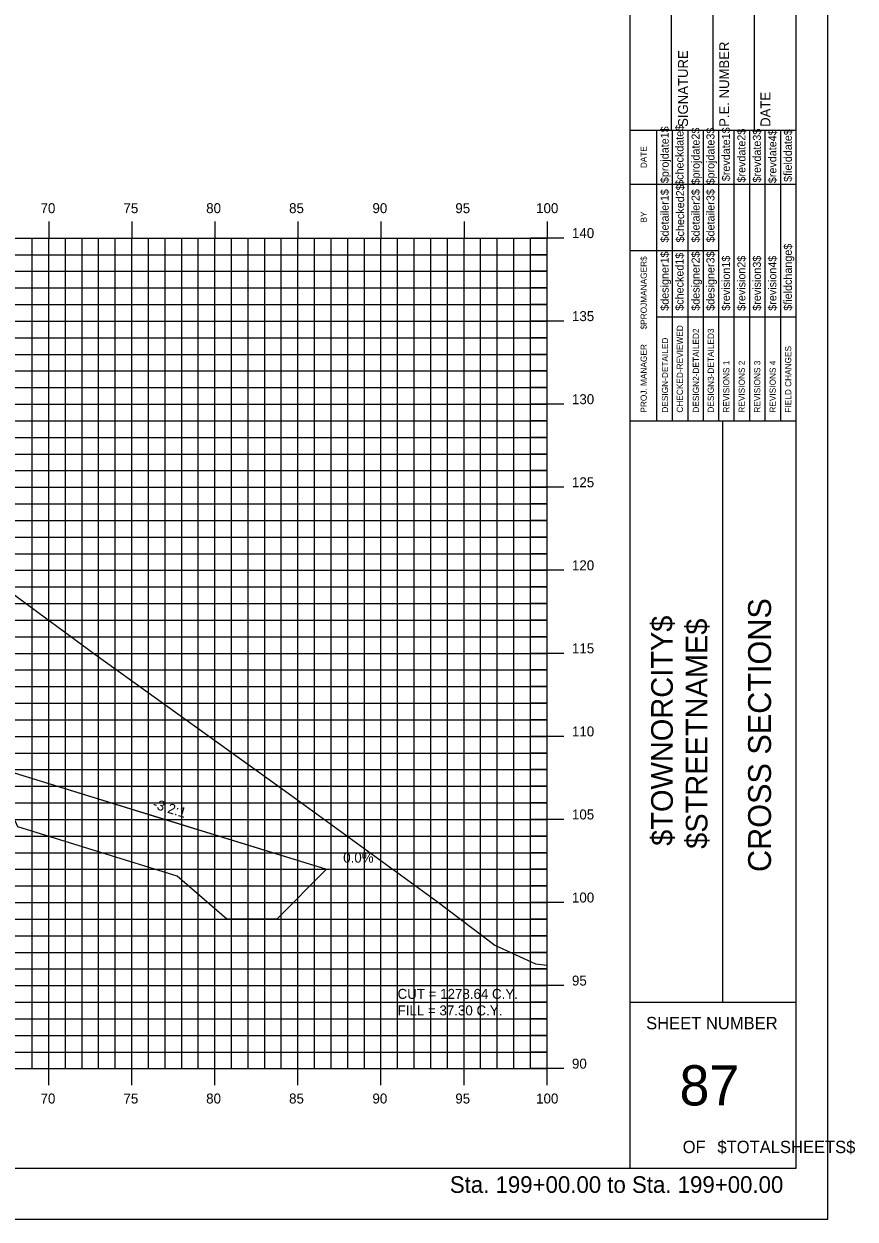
# Model space of a CAD drawing. Extents: x 850598 to 870284, y 366541 to 366651.
# Drawn here: x 864911.8 to 864961.9, y 366541.2 to 366613.1 of the extents above; entities that cross this region are included whole.
import ezdxf

# ---------------------------------------------------------------- set-up
doc = ezdxf.new("R2010")
doc.units = 0
for name, color, linetype in [('ANNOTATION', 7, 'Continuous'), ('BORDER', 7, 'Continuous'), ('D_Drainage_RipRap', 7, 'Continuous'), ('D_Roadway_Centerline', 7, 'Continuous'), ('D_Roadway_SlopeLines', 7, 'Continuous'), ('D_Text_Standard', 7, 'Continuous'), ('H_V ANNOTATION', 7, 'Continuous'), ('HIGHWAY_TITLE', 7, 'Continuous'), ('MAJOR', 7, 'Continuous'), ('MINOR', 7, 'Continuous'), ('PLOT BOUNDARY', 7, 'Continuous'), ('S_Roadway_Centerline', 7, 'Continuous')]:
    doc.layers.add(name, color=color, linetype=linetype)

msp = doc.modelspace()

# ---------------------------------------------------------------- linework, layer by layer
at = {"layer": 'BORDER'}
for p, q in [((864948.316, 366544.225), (864948.316, 366649.225)), ((864958.316, 366544.225), (864958.316, 366649.225)), ((864950.816, 366606.728), (864950.816, 366615.376)), ((864953.316, 366606.728), (864953.316, 366615.376)), ((864955.816, 366606.728), (864955.816, 366615.376)), ((864948.316, 366606.728), (864958.316, 366606.728)), ((864948.316, 366589.228), (864958.316, 366589.228)), ((864953.907, 366554.228), (864953.907, 366589.228)), ((864948.316, 366554.228), (864958.316, 366554.228)), ((864798.316, 366544.225), (864958.316, 366544.225))]:
    msp.add_line(p, q, dxfattribs=at)
for points in [[(864949.931, 366603.478), (864949.931, 366606.728)], [(864950.864, 366589.231), (864950.864, 366606.728)], [(864951.795, 366606.728), (864951.795, 366589.231)], [(864952.727, 366589.231), (864952.727, 366606.728)], [(864953.659, 366589.231), (864953.659, 366606.728)], [(864954.59, 366589.231), (864954.59, 366606.728)], [(864955.522, 366589.231), (864955.522, 366606.728)], [(864956.454, 366589.231), (864956.454, 366606.728)], [(864957.385, 366589.231), (864957.385, 366606.728)], [(864949.932, 366589.231), (864949.932, 366606.022)], [(864948.316, 366603.478), (864958.316, 366603.478)], [(864948.316, 366599.478), (864949.932, 366599.478)], [(864949.931, 366599.478), (864953.658, 366599.478)], [(864949.931, 366595.478), (864958.316, 366595.478)]]:
    msp.add_lwpolyline(points, dxfattribs=at)
at = {"layer": 'D_Drainage_RipRap'}
msp.add_lwpolyline([(864910.592, 366568.225), (864920.176, 366565.268), (864930.038, 366562.225), (864927.038, 366559.225), (864924.038, 366559.225), (864921.038, 366561.818), (864911.454, 366564.775), (864910.592, 366566.725), (864866.316, 366580.387), (864866.316, 366581.887)], close=True, dxfattribs=at)
at = {"layer": 'D_Roadway_Centerline'}
msp.add_lwpolyline([(864803.316, 366591.014), (864822.271, 366584.696), (864825.316, 366582.037), (864825.771, 366584.486), (864825.861, 366584.487), (864825.939, 366584.441), (864826.309, 366584.054), (864826.316, 366583.887), (864832.316, 366584.247), (864843.316, 366584.577), (864854.316, 366584.247), (864858.316, 366584.007), (864860.316, 366583.887), (864866.316, 366581.887), (864910.592, 366568.225), (864920.176, 366565.268), (864930.038, 366562.225), (864934.038, 366562.225)], dxfattribs=at)
at = {"layer": 'D_Roadway_SlopeLines'}
msp.add_lwpolyline([(864866.316, 366581.887), (864930.038, 366562.225), (864930.038, 366562.225)], dxfattribs=at)
at = {"layer": 'MAJOR'}
for p, q in [((864913.316, 366601.227), (864913.316, 366600.225)), ((864913.316, 366601.227), (864913.316, 366600.225)), ((864918.316, 366601.227), (864918.316, 366600.225)), ((864918.316, 366601.227), (864918.316, 366600.225)), ((864923.316, 366601.227), (864923.316, 366600.225)), ((864923.316, 366601.227), (864923.316, 366600.225)), ((864928.316, 366601.227), (864928.316, 366600.225)), ((864928.316, 366601.227), (864928.316, 366600.225)), ((864933.316, 366601.227), (864933.316, 366600.225)), ((864933.316, 366601.227), (864933.316, 366600.225)), ((864938.316, 366601.227), (864938.316, 366600.225)), ((864938.316, 366601.227), (864938.316, 366600.225)), ((864943.316, 366601.227), (864943.316, 366600.225)), ((864943.316, 366601.227), (864943.316, 366600.225)), ((864803.316, 366600.225), (864943.316, 366600.225)), ((864803.316, 366600.225), (864943.316, 366600.225)), ((864803.316, 366600.225), (864943.316, 366600.225)), ((864803.316, 366600.225), (864943.316, 366600.225)), ((864913.316, 366550.225), (864913.316, 366600.225)), ((864913.316, 366550.225), (864913.316, 366600.225)), ((864918.316, 366550.225), (864918.316, 366600.225)), ((864918.316, 366550.225), (864918.316, 366600.225)), ((864923.316, 366550.225), (864923.316, 366600.225)), ((864923.316, 366550.225), (864923.316, 366600.225)), ((864928.316, 366550.225), (864928.316, 366600.225)), ((864928.316, 366550.225), (864928.316, 366600.225)), ((864933.316, 366550.225), (864933.316, 366600.225)), ((864933.316, 366550.225), (864933.316, 366600.225)), ((864938.316, 366550.225), (864938.316, 366600.225)), ((864938.316, 366550.225), (864938.316, 366600.225)), ((864944.318, 366600.225), (864942.314, 366600.225)), ((864944.318, 366600.225), (864942.314, 366600.225)), ((864943.316, 366550.225), (864943.316, 366600.225)), ((864943.316, 366550.225), (864943.316, 366600.225)), ((864943.316, 366550.225), (864943.316, 366600.225)), ((864943.316, 366550.225), (864943.316, 366600.225)), ((864803.316, 366595.225), (864943.316, 366595.225)), ((864803.316, 366595.225), (864943.316, 366595.225)), ((864944.318, 366595.225), (864942.314, 366595.225)), ((864944.318, 366595.225), (864942.314, 366595.225)), ((864803.316, 366590.225), (864943.316, 366590.225)), ((864803.316, 366590.225), (864943.316, 366590.225)), ((864944.318, 366590.225), (864942.314, 366590.225)), ((864944.318, 366590.225), (864942.314, 366590.225)), ((864803.316, 366585.225), (864943.316, 366585.225)), ((864803.316, 366585.225), (864943.316, 366585.225)), ((864944.318, 366585.225), (864942.314, 366585.225)), ((864944.318, 366585.225), (864942.314, 366585.225)), ((864803.316, 366580.225), (864943.316, 366580.225)), ((864803.316, 366580.225), (864943.316, 366580.225)), ((864944.318, 366580.225), (864942.314, 366580.225)), ((864944.318, 366580.225), (864942.314, 366580.225)), ((864803.316, 366575.225), (864943.316, 366575.225)), ((864803.316, 366575.225), (864943.316, 366575.225)), ((864944.318, 366575.225), (864942.314, 366575.225)), ((864944.318, 366575.225), (864942.314, 366575.225)), ((864803.316, 366570.225), (864943.316, 366570.225)), ((864803.316, 366570.225), (864943.316, 366570.225)), ((864944.318, 366570.225), (864942.314, 366570.225)), ((864944.318, 366570.225), (864942.314, 366570.225)), ((864803.316, 366565.225), (864943.316, 366565.225)), ((864803.316, 366565.225), (864943.316, 366565.225)), ((864944.318, 366565.225), (864942.314, 366565.225)), ((864944.318, 366565.225), (864942.314, 366565.225)), ((864803.316, 366560.225), (864943.316, 366560.225)), ((864803.316, 366560.225), (864943.316, 366560.225)), ((864944.318, 366560.225), (864942.314, 366560.225)), ((864944.318, 366560.225), (864942.314, 366560.225)), ((864803.316, 366555.225), (864943.316, 366555.225)), ((864803.316, 366555.225), (864943.316, 366555.225)), ((864944.318, 366555.225), (864942.314, 366555.225)), ((864944.318, 366555.225), (864942.314, 366555.225)), ((864803.316, 366550.225), (864943.316, 366550.225)), ((864803.316, 366550.225), (864943.316, 366550.225)), ((864803.316, 366550.225), (864943.316, 366550.225)), ((864803.316, 366550.225), (864943.316, 366550.225)), ((864913.316, 366549.223), (864913.316, 366550.225)), ((864913.316, 366549.223), (864913.316, 366550.225)), ((864918.316, 366549.223), (864918.316, 366550.225)), ((864918.316, 366549.223), (864918.316, 366550.225)), ((864923.316, 366549.223), (864923.316, 366550.225)), ((864923.316, 366549.223), (864923.316, 366550.225)), ((864928.316, 366549.223), (864928.316, 366550.225)), ((864928.316, 366549.223), (864928.316, 366550.225)), ((864933.316, 366549.223), (864933.316, 366550.225)), ((864933.316, 366549.223), (864933.316, 366550.225)), ((864938.316, 366549.223), (864938.316, 366550.225)), ((864938.316, 366549.223), (864938.316, 366550.225)), ((864944.318, 366550.225), (864942.314, 366550.225)), ((864944.318, 366550.225), (864942.314, 366550.225)), ((864943.316, 366549.223), (864943.316, 366550.225)), ((864943.316, 366549.223), (864943.316, 366550.225))]:
    msp.add_line(p, q, dxfattribs=at)
at = {"layer": 'MINOR'}
for p, q in [((864912.316, 366550.225), (864912.316, 366600.225)), ((864912.316, 366550.225), (864912.316, 366600.225)), ((864914.316, 366550.225), (864914.316, 366600.225)), ((864914.316, 366550.225), (864914.316, 366600.225)), ((864915.316, 366550.225), (864915.316, 366600.225)), ((864915.316, 366550.225), (864915.316, 366600.225)), ((864916.316, 366550.225), (864916.316, 366600.225)), ((864916.316, 366550.225), (864916.316, 366600.225)), ((864917.316, 366550.225), (864917.316, 366600.225)), ((864917.316, 366550.225), (864917.316, 366600.225)), ((864919.316, 366550.225), (864919.316, 366600.225)), ((864919.316, 366550.225), (864919.316, 366600.225)), ((864920.316, 366550.225), (864920.316, 366600.225)), ((864920.316, 366550.225), (864920.316, 366600.225)), ((864921.316, 366550.225), (864921.316, 366600.225)), ((864921.316, 366550.225), (864921.316, 366600.225)), ((864922.316, 366550.225), (864922.316, 366600.225)), ((864922.316, 366550.225), (864922.316, 366600.225)), ((864924.316, 366550.225), (864924.316, 366600.225)), ((864924.316, 366550.225), (864924.316, 366600.225)), ((864925.316, 366550.225), (864925.316, 366600.225)), ((864925.316, 366550.225), (864925.316, 366600.225)), ((864926.316, 366550.225), (864926.316, 366600.225)), ((864926.316, 366550.225), (864926.316, 366600.225)), ((864927.316, 366550.225), (864927.316, 366600.225)), ((864927.316, 366550.225), (864927.316, 366600.225)), ((864929.316, 366550.225), (864929.316, 366600.225)), ((864929.316, 366550.225), (864929.316, 366600.225)), ((864930.316, 366550.225), (864930.316, 366600.225)), ((864930.316, 366550.225), (864930.316, 366600.225)), ((864931.316, 366550.225), (864931.316, 366600.225)), ((864931.316, 366550.225), (864931.316, 366600.225)), ((864932.316, 366550.225), (864932.316, 366600.225)), ((864932.316, 366550.225), (864932.316, 366600.225)), ((864934.316, 366550.225), (864934.316, 366600.225)), ((864934.316, 366550.225), (864934.316, 366600.225)), ((864935.316, 366550.225), (864935.316, 366600.225)), ((864935.316, 366550.225), (864935.316, 366600.225)), ((864936.316, 366550.225), (864936.316, 366600.225)), ((864936.316, 366550.225), (864936.316, 366600.225)), ((864937.316, 366550.225), (864937.316, 366600.225)), ((864937.316, 366550.225), (864937.316, 366600.225)), ((864939.316, 366550.225), (864939.316, 366600.225)), ((864939.316, 366550.225), (864939.316, 366600.225)), ((864940.316, 366550.225), (864940.316, 366600.225)), ((864940.316, 366550.225), (864940.316, 366600.225)), ((864941.316, 366550.225), (864941.316, 366600.225)), ((864941.316, 366550.225), (864941.316, 366600.225)), ((864942.316, 366550.225), (864942.316, 366600.225)), ((864942.316, 366550.225), (864942.316, 366600.225)), ((864803.316, 366599.225), (864943.316, 366599.225)), ((864803.316, 366599.225), (864943.316, 366599.225)), ((864943.316, 366599.225), (864942.314, 366599.225)), ((864943.316, 366599.225), (864942.314, 366599.225)), ((864803.316, 366598.225), (864943.316, 366598.225)), ((864803.316, 366598.225), (864943.316, 366598.225)), ((864943.316, 366598.225), (864942.314, 366598.225)), ((864943.316, 366598.225), (864942.314, 366598.225)), ((864803.316, 366597.225), (864943.316, 366597.225)), ((864803.316, 366597.225), (864943.316, 366597.225)), ((864943.316, 366597.225), (864942.314, 366597.225)), ((864943.316, 366597.225), (864942.314, 366597.225)), ((864803.316, 366596.225), (864943.316, 366596.225)), ((864803.316, 366596.225), (864943.316, 366596.225)), ((864943.316, 366596.225), (864942.314, 366596.225)), ((864943.316, 366596.225), (864942.314, 366596.225)), ((864803.316, 366594.225), (864943.316, 366594.225)), ((864803.316, 366594.225), (864943.316, 366594.225)), ((864943.316, 366594.225), (864942.314, 366594.225)), ((864943.316, 366594.225), (864942.314, 366594.225)), ((864803.316, 366593.225), (864943.316, 366593.225)), ((864803.316, 366593.225), (864943.316, 366593.225)), ((864943.316, 366593.225), (864942.314, 366593.225)), ((864943.316, 366593.225), (864942.314, 366593.225)), ((864803.316, 366592.225), (864943.316, 366592.225)), ((864803.316, 366592.225), (864943.316, 366592.225)), ((864943.316, 366592.225), (864942.314, 366592.225)), ((864943.316, 366592.225), (864942.314, 366592.225)), ((864803.316, 366591.225), (864943.316, 366591.225)), ((864803.316, 366591.225), (864943.316, 366591.225)), ((864943.316, 366591.225), (864942.314, 366591.225)), ((864943.316, 366591.225), (864942.314, 366591.225)), ((864803.316, 366589.225), (864943.316, 366589.225)), ((864803.316, 366589.225), (864943.316, 366589.225)), ((864943.316, 366589.225), (864942.314, 366589.225)), ((864943.316, 366589.225), (864942.314, 366589.225)), ((864803.316, 366588.225), (864943.316, 366588.225)), ((864803.316, 366588.225), (864943.316, 366588.225)), ((864943.316, 366588.225), (864942.314, 366588.225)), ((864943.316, 366588.225), (864942.314, 366588.225)), ((864803.316, 366587.225), (864943.316, 366587.225)), ((864803.316, 366587.225), (864943.316, 366587.225)), ((864943.316, 366587.225), (864942.314, 366587.225)), ((864943.316, 366587.225), (864942.314, 366587.225)), ((864803.316, 366586.225), (864943.316, 366586.225)), ((864803.316, 366586.225), (864943.316, 366586.225)), ((864943.316, 366586.225), (864942.314, 366586.225)), ((864943.316, 366586.225), (864942.314, 366586.225)), ((864803.316, 366584.225), (864943.316, 366584.225)), ((864803.316, 366584.225), (864943.316, 366584.225)), ((864943.316, 366584.225), (864942.314, 366584.225)), ((864943.316, 366584.225), (864942.314, 366584.225)), ((864803.316, 366583.225), (864943.316, 366583.225)), ((864803.316, 366583.225), (864943.316, 366583.225)), ((864943.316, 366583.225), (864942.314, 366583.225)), ((864943.316, 366583.225), (864942.314, 366583.225)), ((864803.316, 366582.225), (864943.316, 366582.225)), ((864803.316, 366582.225), (864943.316, 366582.225)), ((864943.316, 366582.225), (864942.314, 366582.225)), ((864943.316, 366582.225), (864942.314, 366582.225)), ((864803.316, 366581.225), (864943.316, 366581.225)), ((864803.316, 366581.225), (864943.316, 366581.225)), ((864943.316, 366581.225), (864942.314, 366581.225)), ((864943.316, 366581.225), (864942.314, 366581.225)), ((864803.316, 366579.225), (864943.316, 366579.225)), ((864803.316, 366579.225), (864943.316, 366579.225)), ((864943.316, 366579.225), (864942.314, 366579.225)), ((864943.316, 366579.225), (864942.314, 366579.225)), ((864803.316, 366578.225), (864943.316, 366578.225)), ((864803.316, 366578.225), (864943.316, 366578.225)), ((864943.316, 366578.225), (864942.314, 366578.225)), ((864943.316, 366578.225), (864942.314, 366578.225)), ((864803.316, 366577.225), (864943.316, 366577.225)), ((864803.316, 366577.225), (864943.316, 366577.225)), ((864943.316, 366577.225), (864942.314, 366577.225)), ((864943.316, 366577.225), (864942.314, 366577.225)), ((864803.316, 366576.225), (864943.316, 366576.225)), ((864803.316, 366576.225), (864943.316, 366576.225)), ((864943.316, 366576.225), (864942.314, 366576.225)), ((864943.316, 366576.225), (864942.314, 366576.225)), ((864803.316, 366574.225), (864943.316, 366574.225)), ((864803.316, 366574.225), (864943.316, 366574.225)), ((864943.316, 366574.225), (864942.314, 366574.225)), ((864943.316, 366574.225), (864942.314, 366574.225)), ((864803.316, 366573.225), (864943.316, 366573.225)), ((864803.316, 366573.225), (864943.316, 366573.225)), ((864943.316, 366573.225), (864942.314, 366573.225)), ((864943.316, 366573.225), (864942.314, 366573.225)), ((864803.316, 366572.225), (864943.316, 366572.225)), ((864803.316, 366572.225), (864943.316, 366572.225)), ((864943.316, 366572.225), (864942.314, 366572.225)), ((864943.316, 366572.225), (864942.314, 366572.225)), ((864803.316, 366571.225), (864943.316, 366571.225)), ((864803.316, 366571.225), (864943.316, 366571.225)), ((864943.316, 366571.225), (864942.314, 366571.225)), ((864943.316, 366571.225), (864942.314, 366571.225)), ((864803.316, 366569.225), (864943.316, 366569.225)), ((864803.316, 366569.225), (864943.316, 366569.225)), ((864943.316, 366569.225), (864942.314, 366569.225)), ((864943.316, 366569.225), (864942.314, 366569.225)), ((864803.316, 366568.225), (864943.316, 366568.225)), ((864803.316, 366568.225), (864943.316, 366568.225)), ((864943.316, 366568.225), (864942.314, 366568.225)), ((864943.316, 366568.225), (864942.314, 366568.225)), ((864803.316, 366567.225), (864943.316, 366567.225)), ((864803.316, 366567.225), (864943.316, 366567.225)), ((864943.316, 366567.225), (864942.314, 366567.225)), ((864943.316, 366567.225), (864942.314, 366567.225)), ((864803.316, 366566.225), (864943.316, 366566.225)), ((864803.316, 366566.225), (864943.316, 366566.225)), ((864943.316, 366566.225), (864942.314, 366566.225)), ((864943.316, 366566.225), (864942.314, 366566.225)), ((864803.316, 366564.225), (864943.316, 366564.225)), ((864803.316, 366564.225), (864943.316, 366564.225)), ((864943.316, 366564.225), (864942.314, 366564.225)), ((864943.316, 366564.225), (864942.314, 366564.225)), ((864803.316, 366563.225), (864943.316, 366563.225)), ((864803.316, 366563.225), (864943.316, 366563.225)), ((864943.316, 366563.225), (864942.314, 366563.225)), ((864943.316, 366563.225), (864942.314, 366563.225)), ((864803.316, 366562.225), (864943.316, 366562.225)), ((864803.316, 366562.225), (864943.316, 366562.225)), ((864943.316, 366562.225), (864942.314, 366562.225)), ((864943.316, 366562.225), (864942.314, 366562.225)), ((864803.316, 366561.225), (864943.316, 366561.225)), ((864803.316, 366561.225), (864943.316, 366561.225)), ((864943.316, 366561.225), (864942.314, 366561.225)), ((864943.316, 366561.225), (864942.314, 366561.225)), ((864803.316, 366559.225), (864943.316, 366559.225)), ((864803.316, 366559.225), (864943.316, 366559.225)), ((864943.316, 366559.225), (864942.314, 366559.225)), ((864943.316, 366559.225), (864942.314, 366559.225)), ((864803.316, 366558.225), (864943.316, 366558.225)), ((864803.316, 366558.225), (864943.316, 366558.225)), ((864943.316, 366558.225), (864942.314, 366558.225)), ((864943.316, 366558.225), (864942.314, 366558.225)), ((864803.316, 366557.225), (864943.316, 366557.225)), ((864803.316, 366557.225), (864943.316, 366557.225)), ((864943.316, 366557.225), (864942.314, 366557.225)), ((864943.316, 366557.225), (864942.314, 366557.225)), ((864803.316, 366556.225), (864943.316, 366556.225)), ((864803.316, 366556.225), (864943.316, 366556.225)), ((864943.316, 366556.225), (864942.314, 366556.225)), ((864943.316, 366556.225), (864942.314, 366556.225)), ((864803.316, 366554.225), (864943.316, 366554.225)), ((864803.316, 366554.225), (864943.316, 366554.225)), ((864943.316, 366554.225), (864942.314, 366554.225)), ((864943.316, 366554.225), (864942.314, 366554.225)), ((864803.316, 366553.225), (864943.316, 366553.225)), ((864803.316, 366553.225), (864943.316, 366553.225)), ((864943.316, 366553.225), (864942.314, 366553.225)), ((864943.316, 366553.225), (864942.314, 366553.225)), ((864803.316, 366552.225), (864943.316, 366552.225)), ((864803.316, 366552.225), (864943.316, 366552.225)), ((864943.316, 366552.225), (864942.314, 366552.225)), ((864943.316, 366552.225), (864942.314, 366552.225)), ((864803.316, 366551.225), (864943.316, 366551.225)), ((864803.316, 366551.225), (864943.316, 366551.225)), ((864943.316, 366551.225), (864942.314, 366551.225)), ((864943.316, 366551.225), (864942.314, 366551.225))]:
    msp.add_line(p, q, dxfattribs=at)
at = {"layer": 'PLOT BOUNDARY'}
msp.add_lwpolyline([(864790.223, 366541.166), (864960.223, 366541.166), (864960.223, 366651.166), (864790.223, 366651.166)], close=True, dxfattribs=at)
at = {"layer": 'S_Roadway_Centerline'}
msp.add_lwpolyline([(864860.919, 366579.59), (864866.542, 366580.513), (864869.902, 366580.884), (864871.801, 366581.168), (864881.186, 366581.569), (864886.26, 366581.838), (864898.21, 366581.962), (864902.807, 366582.005), (864904.467, 366581.76), (864908.438, 366580.793), (864916.084, 366575.175), (864927.876, 366566.71), (864936.698, 366560.289), (864940.163, 366557.66), (864942.612, 366556.536), (864943.316, 366556.449)], dxfattribs=at)

# ---------------------------------------------------------------- texts
at = {"layer": 'ANNOTATION'}
msp.add_text('-3.2:1', height=0.6, rotation=342.85186, dxfattribs=at).set_placement((864919.519, 366565.917))
msp.add_text('0.0%', height=0.6, dxfattribs=at).set_placement((864931.042, 366562.625))
at = {"layer": 'BORDER'}
for s, height, rotation, p in [('SIGNATURE', 0.5906, 90, (864951.797, 366606.92)), ('P.E. NUMBER', 0.59055, 90, (864954.277, 366606.92)), ('DATE', 0.5906, 90, (864956.757, 366606.92)), ('$projdate1$', 0.48455, 90, (864950.639, 366603.529)), ('$checkdate$', 0.48455, 90, (864951.533, 366603.371)), ('$projdate2$', 0.48455, 90, (864952.502, 366603.45)), ('$projdate3$', 0.48455, 90, (864953.397, 366603.45)), ('$revdate1$', 0.4845, 90, (864954.328, 366603.647)), ('$revdate2$', 0.4845, 90, (864955.26, 366603.568)), ('$revdate3$', 0.4845, 90, (864956.192, 366603.568)), ('$revdate4$', 0.4845, 90, (864957.124, 366603.529)), ('$fielddate$', 0.48455, 90, (864958.055, 366603.607)), ('DATE', 0.3714, 90, (864949.32, 366604.434)), ('$checked2$', 0.4845, 90, (864951.571, 366599.963)), ('$detailer1$', 0.48455, 90, (864950.639, 366599.963)), ('$detailer2$', 0.48455, 90, (864952.502, 366599.963)), ('$detailer3$', 0.48455, 90, (864953.397, 366599.963)), ('BY', 0.3714, 90, (864949.32, 366601.163)), ('$fieldchange$', 0.48455, 90, (864958.055, 366595.851)), ('$designer1$', 0.48455, 90, (864950.639, 366595.851)), ('$checked1$', 0.4845, 90, (864951.533, 366595.851)), ('$designer2$', 0.48455, 90, (864952.502, 366595.851)), ('$designer3$', 0.48455, 90, (864953.397, 366595.851)), ('$revision1$', 0.48455, 90, (864954.328, 366595.851)), ('$revision2$', 0.48455, 90, (864955.26, 366595.851)), ('$revision3$', 0.48455, 90, (864956.192, 366595.851)), ('$revision4$', 0.48455, 90, (864957.124, 366595.851)), ('$PROJMANAGER$', 0.37275, 90, (864949.32, 366594.723)), ('CHECKED-REVIEWED', 0.37275, 90, (864951.497, 366589.716)), ('DESIGN-DETAILED', 0.37275, 90, (864950.603, 366589.716)), ('DESIGN2-DETAILED2', 0.37275, 90, (864952.466, 366589.716)), ('DESIGN3-DETAILED3', 0.37275, 90, (864953.36, 366589.716)), ('PROJ. MANAGER', 0.37275, 90, (864949.32, 366589.716)), ('FIELD CHANGES', 0.37275, 90, (864958.019, 366589.716)), ('REVISIONS 1', 0.37275, 90, (864954.292, 366589.716)), ('REVISIONS 2', 0.37275, 90, (864955.224, 366589.716)), ('REVISIONS 3', 0.37275, 90, (864956.155, 366589.716)), ('REVISIONS 4', 0.37275, 90, (864957.087, 366589.716)), ('CROSS SECTIONS', 1.37787, 90, (864956.801, 366562.062)), ('SHEET NUMBER', 0.74527, 360, (864949.282, 366552.592)), ('87', 2.4194, 360, (864951.292, 366548.008)), ('OF', 0.7453, 360, (864951.483, 366545.138)), ('$TOTALSHEETS$', 0.74527, 360, (864953.573, 366545.138))]:
    msp.add_text(s, height=height, rotation=rotation, dxfattribs=at).set_placement(p)
at = {"layer": 'D_Text_Standard'}
for s, p in [('CUT = 1278.64 C.Y.', (864934.316, 366554.425)), ('FILL = 37.30 C.Y.', (864934.316, 366553.429))]:
    msp.add_text(s, height=0.6, dxfattribs=at).set_placement(p)
at = {"layer": 'H_V ANNOTATION'}
for s, height, p in [('70', 0.6, (864912.818, 366601.725)), ('75', 0.6, (864917.81, 366601.725)), ('80', 0.6, (864922.791, 366601.725)), ('85', 0.6, (864927.783, 366601.725)), ('90', 0.6, (864932.802, 366601.725)), ('95', 0.6, (864937.794, 366601.725)), ('100', 0.6, (864942.658, 366601.725)), ('140', 0.6, (864944.816, 366600.225)), ('135', 0.6, (864944.816, 366595.225)), ('130', 0.6, (864944.816, 366590.225)), ('125', 0.6, (864944.816, 366585.225)), ('120', 0.6, (864944.816, 366580.225)), ('115', 0.6, (864944.816, 366575.225)), ('110', 0.6, (864944.816, 366570.225)), ('105', 0.6, (864944.816, 366565.225)), ('100', 0.6, (864944.816, 366560.225)), ('95', 0.6, (864944.816, 366555.225)), ('90', 0.6, (864944.816, 366550.225)), ('70', 0.6, (864912.818, 366548.125)), ('75', 0.6, (864917.81, 366548.125)), ('80', 0.6, (864922.791, 366548.125)), ('85', 0.6, (864927.783, 366548.125)), ('90', 0.6, (864932.802, 366548.125)), ('95', 0.6, (864937.794, 366548.125)), ('100', 0.6, (864942.658, 366548.125)), ('Sta. 199+00.00 to Sta. 199+00.00', 1.0002, (864937.462, 366542.745))]:
    msp.add_text(s, height=height, dxfattribs=at).set_placement(p)
at = {"layer": 'HIGHWAY_TITLE'}
for s, p in [('$TOWNORCITY$', (864950.888, 366563.637)), ('$STREETNAME$', (864952.975, 366563.457))]:
    msp.add_text(s, height=1.30428, rotation=90, dxfattribs=at).set_placement(p)

doc.saveas('drawing.dxf')
